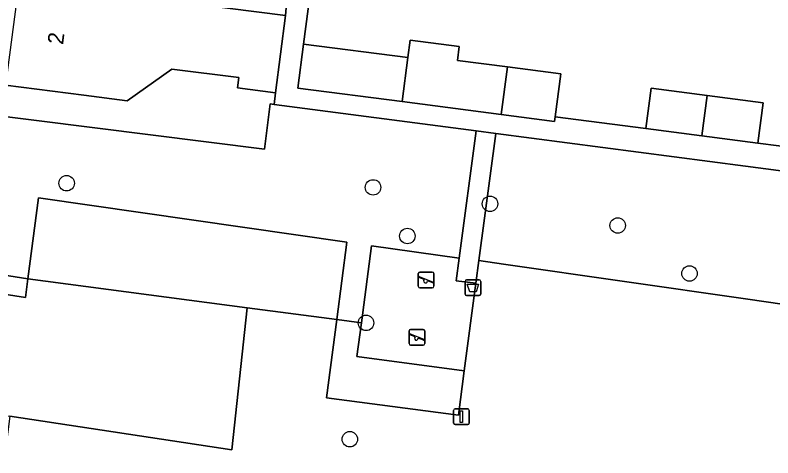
# Model space of a CAD drawing. Extents: x 162184 to 163154, y 385507 to 386516.
# Drawn here: x 162453.8 to 162501.72, y 386198.46 to 386226.48 of the extents above; entities that cross this region are included whole.
import ezdxf

# ---------------------------------------------------------------- set-up
doc = ezdxf.new("R2010")
doc.units = 0
for name, color, linetype in [('IMGEO_Afvalbak', 7, 'Continuous'), ('IMGEO_Boom', 7, 'Continuous'), ('IMGEO_Erf', 7, 'Continuous'), ('IMGEO_Groenvoorziening', 7, 'Continuous'), ('IMGEO_Pand', 7, 'Continuous'), ('IMGEO_Pand_nummerreeks', 7, 'Continuous'), ('IMGEO_Speelvoorziening', 7, 'Continuous'), ('IMGEO_Terreindeel_zand', 7, 'Continuous'), ('IMGEO_Verkeersbordpaal', 7, 'Continuous'), ('IMGEO_Voetpad_open', 7, 'Continuous')]:
    doc.layers.add(name, color=color, linetype=linetype)

msp = doc.modelspace()

# ---------------------------------------------------------------- linework, layer by layer
at = {"layer": 'IMGEO_Afvalbak'}
for p, q in [((162482.255, 386208.828), (162482.255, 386209.628)), ((162482.255, 386209.628), (162482.255, 386208.828)), ((162482.355, 386209.728), (162483.145, 386209.728)), ((162483.145, 386209.728), (162482.355, 386209.728)), ((162483.245, 386209.628), (162483.245, 386208.828)), ((162483.245, 386208.828), (162483.245, 386209.628)), ((162483.145, 386208.728), (162482.355, 386208.728)), ((162482.355, 386208.728), (162483.145, 386208.728))]:
    msp.add_line(p, q, dxfattribs=at)
msp.add_lwpolyline([(162482.398, 386209.442), (162483.102, 386209.442), (162482.953, 386208.972), (162482.547, 386208.972), (162482.398, 386209.442)], dxfattribs=at)
for centre, start, end in [((162482.355, 386209.628), 90, 180), ((162482.355, 386209.628), 90, 180), ((162483.145, 386209.628), 0, 90), ((162483.145, 386209.628), 360, 90), ((162482.355, 386208.828), 180, 270), ((162482.355, 386208.828), 180, 270), ((162483.145, 386208.828), 270, 0), ((162483.145, 386208.828), 270, 0)]:
    msp.add_arc(centre, 0.1, start, end, dxfattribs=at)
at = {"layer": 'IMGEO_Boom'}
for centre in [(162457.054, 386215.839), (162476.435, 386215.575), (162483.835, 386214.538), (162491.911, 386213.165), (162478.605, 386212.499), (162496.45, 386210.129), (162475.993, 386207), (162474.967, 386199.638)]:
    msp.add_circle(centre, 0.489, dxfattribs=at)
at = {"layer": 'IMGEO_Erf'}
for points in [[(162499.127, 386233.263), (162492.958, 386234.079), (162486.486, 386234.935), (162480.216, 386235.765), (162473.616, 386236.638), (162472.041, 386224.64), (162478.634, 386223.787), (162478.776, 386224.885), (162481.884, 386224.483), (162481.771, 386223.608), (162484.936, 386223.199), (162488.308, 386222.762), (162487.957, 386220.049), (162493.695, 386219.301), (162494.028, 386221.855), (162497.559, 386221.394), (162501.108, 386220.931), (162500.775, 386218.377), (162503.434, 386218.031), (162503.86, 386221.286), (162510.101, 386220.469), (162509.675, 386217.215), (162514.479, 386216.591), (162517.483, 386239.714)], [(162461.727, 386227.637), (162470.903, 386226.449), (162471.125, 386229.14)], [(162447.92, 386220.708), (162469.565, 386217.988), (162469.924, 386220.858), (162470.174, 386220.825), (162470.27, 386221.555), (162467.86, 386221.866), (162467.945, 386222.52), (162463.711, 386223.067), (162460.878, 386221.052), (162458.153, 386221.404), (162453.194, 386222.044)]]:
    msp.add_lwpolyline(points, dxfattribs=at)
at = {"layer": 'IMGEO_Groenvoorziening'}
for points in [[(162482.953, 386219.149), (162470.174, 386220.825), (162469.924, 386220.858), (162469.565, 386217.988), (162447.92, 386220.708), (162446.669, 386211.034), (162454.609, 386209.791), (162455.283, 386214.906), (162474.784, 386212.107), (162474.138, 386207.216), (162475.7, 386207.01), (162476.346, 386211.883), (162481.887, 386211.088)], [(162513.182, 386206.613), (162514.278, 386215.046), (162500, 386216.916), (162484.192, 386218.986), (162483.129, 386210.95), (162484.688, 386210.725), (162500, 386208.516)], [(162474.784, 386212.107), (162455.283, 386214.906), (162454.609, 386209.791), (162468.483, 386207.962), (162474.138, 386207.216)], [(162513.182, 386206.613), (162500, 386208.516), (162484.688, 386210.725), (162483.129, 386210.95), (162482.938, 386209.506), (162482.206, 386203.964), (162481.835, 386201.154), (162473.483, 386202.26), (162474.138, 386207.216), (162468.483, 386207.962), (162467.503, 386198.971), (162453.471, 386201.1), (162452.471, 386193.504), (162500.008, 386187.3), (162500.62, 386192.004), (162511.108, 386190.65)], [(162468.483, 386207.962), (162454.609, 386209.791), (162454.459, 386208.6), (162449.579, 386209.364), (162448.457, 386201.861), (162453.471, 386201.1), (162467.503, 386198.971)], [(162475.416, 386204.863), (162475.7, 386207.01), (162474.138, 386207.216), (162473.483, 386202.26), (162481.835, 386201.154), (162482.206, 386203.964)]]:
    msp.add_lwpolyline(points, close=True, dxfattribs=at)
at = {"layer": 'IMGEO_Pand'}
for points in [[(162470.903, 386226.449), (162461.727, 386227.637), (162454.044, 386228.631), (162453.194, 386222.044), (162458.153, 386221.404), (162460.878, 386221.052), (162463.711, 386223.067), (162467.945, 386222.52), (162467.86, 386221.866), (162470.27, 386221.555)], [(162484.936, 386223.199), (162481.771, 386223.608), (162481.884, 386224.483), (162478.776, 386224.885), (162478.634, 386223.787), (162478.274, 386221.002), (162484.547, 386220.191)], [(162478.634, 386223.787), (162472.041, 386224.64), (162471.68, 386221.855), (162478.274, 386221.002)], [(162484.936, 386223.199), (162484.547, 386220.191), (162487.919, 386219.755), (162487.957, 386220.049), (162488.308, 386222.762)], [(162497.559, 386221.394), (162494.028, 386221.855), (162493.695, 386219.301), (162497.222, 386218.841)], [(162497.559, 386221.394), (162497.222, 386218.841), (162500.775, 386218.377), (162501.108, 386220.931)]]:
    msp.add_lwpolyline(points, close=True, dxfattribs=at)
at = {"layer": 'IMGEO_Speelvoorziening'}
for p, q in [((162479.292, 386209.316), (162479.292, 386210.116)), ((162479.292, 386210.116), (162479.292, 386209.316)), ((162479.675, 386209.744), (162479.336, 386209.881)), ((162479.361, 386209.941), (162480.237, 386209.588)), ((162479.392, 386210.216), (162480.182, 386210.216)), ((162480.182, 386210.216), (162479.392, 386210.216)), ((162480.282, 386210.116), (162480.282, 386209.316)), ((162480.282, 386209.316), (162480.282, 386210.116)), ((162480.213, 386209.528), (162479.873, 386209.665)), ((162480.182, 386209.216), (162479.392, 386209.216)), ((162479.392, 386209.216), (162480.182, 386209.216)), ((162478.813, 386206.589), (162479.603, 386206.589)), ((162479.603, 386206.589), (162478.813, 386206.589)), ((162478.713, 386205.689), (162478.713, 386206.489)), ((162478.713, 386206.489), (162478.713, 386205.689)), ((162479.096, 386206.117), (162478.757, 386206.254)), ((162478.782, 386206.314), (162479.658, 386205.961)), ((162479.634, 386205.901), (162479.294, 386206.038)), ((162479.703, 386206.489), (162479.703, 386205.689)), ((162479.703, 386205.689), (162479.703, 386206.489)), ((162479.603, 386205.589), (162478.813, 386205.589)), ((162478.813, 386205.589), (162479.603, 386205.589))]:
    msp.add_line(p, q, dxfattribs=at)
for centre, radius, start, end in [((162479.392, 386210.116), 0.1, 90, 180), ((162479.392, 386210.116), 0.1, 90, 180), ((162479.349, 386209.911), 0.0327, 68.078, 248.078), ((162480.182, 386210.116), 0.1, 0, 90), ((162480.182, 386210.116), 0.1, 360, 90), ((162479.754, 386209.654), 0.12, 130.9928, 5.1632), ((162480.225, 386209.558), 0.0327, 248.078, 68.078), ((162479.392, 386209.316), 0.1, 180, 270), ((162479.392, 386209.316), 0.1, 180, 270), ((162480.182, 386209.316), 0.1, 270, 0), ((162480.182, 386209.316), 0.1, 270, 0), ((162478.813, 386206.489), 0.1, 90, 180), ((162478.813, 386206.489), 0.1, 90, 180), ((162479.603, 386206.489), 0.1, 0, 90), ((162479.603, 386206.489), 0.1, 360, 90), ((162478.77, 386206.284), 0.0327, 68.078, 248.078), ((162479.175, 386206.027), 0.12, 130.9928, 5.1632), ((162478.813, 386205.689), 0.1, 180, 270), ((162478.813, 386205.689), 0.1, 180, 270), ((162479.603, 386205.689), 0.1, 270, 0), ((162479.603, 386205.689), 0.1, 270, 0), ((162479.646, 386205.931), 0.0327, 248.078, 68.078)]:
    msp.add_arc(centre, radius, start, end, dxfattribs=at)
at = {"layer": 'IMGEO_Terreindeel_zand'}
msp.add_lwpolyline([(162475.7, 386207.01), (162475.416, 386204.863), (162482.206, 386203.964), (162482.938, 386209.506), (162481.699, 386209.67), (162481.887, 386211.088), (162476.346, 386211.883)], close=True, dxfattribs=at)
at = {"layer": 'IMGEO_Verkeersbordpaal'}
for p, q in [((162481.531, 386200.663), (162481.531, 386201.463)), ((162481.531, 386201.463), (162481.531, 386200.663)), ((162481.631, 386201.563), (162482.421, 386201.563)), ((162482.421, 386201.563), (162481.631, 386201.563)), ((162482.521, 386201.463), (162482.521, 386200.663)), ((162482.521, 386200.663), (162482.521, 386201.463)), ((162482.421, 386200.563), (162481.631, 386200.563)), ((162481.631, 386200.563), (162482.421, 386200.563))]:
    msp.add_line(p, q, dxfattribs=at)
msp.add_lwpolyline([(162481.951, 386201.438), (162482.101, 386201.438), (162482.101, 386200.688), (162481.951, 386200.688), (162481.951, 386201.438)], dxfattribs=at)
for centre, start, end in [((162481.631, 386201.463), 90, 180), ((162481.631, 386201.463), 90, 180), ((162482.421, 386201.463), 0, 90), ((162482.421, 386201.463), 360, 90), ((162481.631, 386200.663), 180, 270), ((162481.631, 386200.663), 180, 270), ((162482.421, 386200.663), 270, 0), ((162482.421, 386200.663), 270, 0)]:
    msp.add_arc(centre, 0.1, start, end, dxfattribs=at)
at = {"layer": 'IMGEO_Voetpad_open'}
for points in [[(162503.434, 386218.031), (162500.775, 386218.377), (162497.222, 386218.841), (162493.695, 386219.301), (162487.957, 386220.049), (162487.919, 386219.755), (162484.547, 386220.191), (162478.274, 386221.002), (162471.68, 386221.855), (162472.041, 386224.64), (162473.616, 386236.638)], [(162471.125, 386229.14), (162470.903, 386226.449), (162470.27, 386221.555), (162470.174, 386220.825), (162482.953, 386219.149), (162484.192, 386218.986), (162500, 386216.916), (162514.278, 386215.046)]]:
    msp.add_lwpolyline(points, dxfattribs=at)
for points in [[(162484.192, 386218.986), (162482.953, 386219.149), (162481.887, 386211.088), (162481.699, 386209.67), (162482.938, 386209.506), (162483.129, 386210.95)], [(162446.669, 386211.034), (162446.516, 386209.844), (162449.579, 386209.364), (162454.459, 386208.6), (162454.609, 386209.791)]]:
    msp.add_lwpolyline(points, close=True, dxfattribs=at)

# ---------------------------------------------------------------- texts
at = {"layer": 'IMGEO_Pand_nummerreeks'}
msp.add_text('2', height=1, rotation=82.6493, dxfattribs=at).set_placement((162456.829, 386224.578))

doc.saveas('drawing.dxf')
